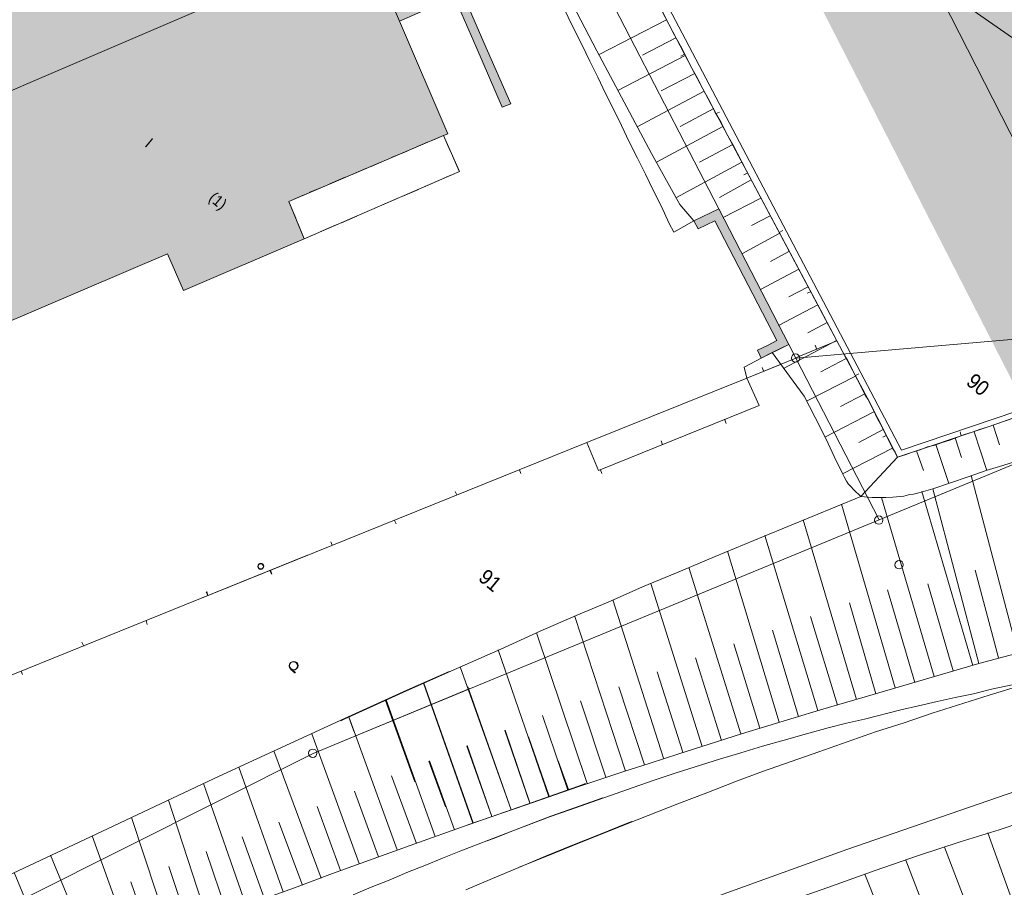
# Model space of a CAD drawing. Header units: metres. Extents: x -740 to 758, y -633 to 854.
# Tile 1000 of 1056: x 550 to 624, y 2 to 66. Entities that reach past the tile are written whole.
import ezdxf

# ---------------------------------------------------------------- set-up
doc = ezdxf.new("R2010")
doc.units = ezdxf.units.M
doc.header["$MEASUREMENT"] = 0
doc.linetypes.add('1248_416', pattern=[1.664, 1.248, -0.416])
for name, color, linetype in [('Grundkarte.LOVION', 7, 'Continuous'), ('Grundkarte_Text.LOVION', 7, 'Continuous'), ('Strom.LOVION', 7, 'Continuous')]:
    doc.layers.add(name, color=color, linetype=linetype)
doc.styles.add('ERSTELLTER_STIL_1', font='arial.ttf')

msp = doc.modelspace()

# ---------------------------------------------------------------- hatches: boundary and pattern name
at = {"layer": 'Grundkarte.LOVION', "linetype": 'Continuous', "lineweight": 18}
for points in [[(582.839, 67.98), (574.158, 88.145), (573.76, 87.988), (573.766, 87.929), (573.399, 87.746), (560.696, 82.248), (566.666, 68.349), (575.912, 72.327), (578.521, 66.198), (582.403, 67.907), (582.441, 67.823), (582.637, 67.93)], [(566.666, 68.349), (560.696, 82.248), (537.551, 72.3), (528.299, 68.381), (528.187, 68.311), (528.044, 68.267), (532.633, 57.603), (534.131, 54.38)], [(534.131, 54.38), (538.997, 43.004), (541.921, 40.6), (545.156, 41.981), (561.269, 48.876), (562.454, 46.125), (571.446, 49.989), (570.287, 52.772), (581.807, 57.682), (582.12, 57.801), (578.521, 66.198), (575.912, 72.327), (566.666, 68.349)], [(586.808, 60.033), (584.796, 64.595), (583.264, 68.169), (582.637, 67.93), (584.201, 64.33), (586.181, 59.794)], [(600.752, 50.727), (601.995, 51.321), (606.62, 42.404), (605.972, 42.075), (605.181, 41.702), (605.446, 41.107), (606.264, 41.512), (607.506, 42.106), (602.292, 52.207), (600.429, 51.316)]]:
    msp.add_hatch(color=254, dxfattribs=at).paths.add_polyline_path(points)
at = {"layer": 'Strom.LOVION', "linetype": 'Continuous', "lineweight": 18}
msp.add_hatch(color=230, dxfattribs=at).paths.add_polyline_path([(684.828, 0.204), (607.463, 151.075), (606.394, 150.822), (587.131, 188.381), (563.9, 160.116), (574.951, 138.837), (573.589, 138.261), (647.736, -6.762), (649.821, -6.322), (667.232, -41.712), (690.04, -13.96), (682.874, -0.371)])

# ---------------------------------------------------------------- linework, layer by layer
at = {"layer": 'Grundkarte.LOVION', "color": 8, "linetype": 'Continuous', "lineweight": 18}
for points in [[(618.29, 69.052), (581.248, 141.389), (585.604, 143.086), (599.981, 148.393), (652.857, 45.004)], [(560.58, 133.013), (567.33, 135.92), (571.83, 137.66), (600.817, 81.205), (618.29, 69.052), (631.495, 43.122), (608.019, 41.093), (607.506, 42.106), (602.292, 52.207), (578.014, 99.192), (569.74, 115.2)], [(582.839, 67.98), (582.637, 67.93), (582.441, 67.823), (582.403, 67.907), (578.521, 66.198), (575.912, 72.327), (566.666, 68.349), (560.696, 82.248), (573.399, 87.746), (573.766, 87.929), (573.76, 87.988), (574.158, 88.145)], [(566.666, 68.349), (534.131, 54.38), (532.633, 57.603), (528.044, 68.267), (528.187, 68.311), (528.299, 68.381), (537.551, 72.3), (560.696, 82.248)], [(631.495, 43.122), (618.29, 69.052), (652.857, 45.004)], [(608.019, 41.093), (631.495, 43.122), (634.421, 37.378), (625.954, 33.891), (614.221, 29.049)]]:
    msp.add_lwpolyline(points, close=True, dxfattribs=at)
at = {"layer": 'Grundkarte.LOVION', "color": 253, "linetype": 'Continuous', "lineweight": 18}
for points in [[(530.989, 120.071), (531.329, 120.223), (548.418, 127.716), (549.321, 128.159), (558.71, 132.18), (560.58, 133.013), (569.74, 115.2), (578.014, 99.192), (602.292, 52.207), (607.506, 42.106), (608.019, 41.093), (604.381, 39.614), (592.466, 34.813), (563.293, 23.035)], [(748.623, 57.352), (731.503, 51.983), (720.223, 50.969), (663.637, 45.998), (652.857, 45.004), (634.421, 37.378), (625.954, 33.891), (614.221, 29.049), (608.019, 41.093), (607.506, 42.106), (602.292, 52.207), (578.014, 99.192)], [(571.689, 26.437), (531.829, 10.303), (509.493, 62.207), (500.515, 82.993)], [(571.689, 26.437), (531.829, 10.303), (520.55, 36.481), (522.276, 37.27), (521.545, 39.002), (522.172, 39.24), (510.844, 66.536), (508.526, 72.102), (513.486, 74.272)], [(633.066, 40.054), (615.901, 34.238), (612.091, 41.461), (595.821, 72.441)], [(546.71, 36.665), (547.337, 36.903), (545.156, 41.981), (561.269, 48.876), (562.454, 46.125), (571.446, 49.989), (582.986, 54.989), (581.807, 57.682), (582.12, 57.801), (578.521, 66.198), (582.403, 67.907)], [(590.3, 68.148), (591.489, 65.663), (592.11, 64.453), (592.704, 63.21), (593.293, 62.027), (593.855, 60.811), (594.476, 59.6), (595.065, 58.417), (595.627, 57.201), (596.248, 55.99), (596.836, 54.807), (597.431, 53.564), (598.019, 52.381), (598.581, 51.165), (598.943, 50.491), (600.429, 51.316), (602.292, 52.207), (607.506, 42.106), (605.446, 41.107), (604.183, 40.422), (604.381, 39.614), (605.289, 37.574), (593.348, 32.742), (592.466, 34.813), (563.293, 23.035)], [(575.442, 13.051), (614.221, 29.049), (625.954, 33.891), (634.421, 37.378), (652.857, 45.004), (663.637, 45.998), (720.223, 50.969), (731.503, 51.983), (748.623, 57.352)], [(575.442, 13.051), (614.221, 29.049), (625.954, 33.891), (634.421, 37.378), (652.857, 45.004), (663.637, 45.998), (720.223, 50.969), (731.503, 51.983), (748.623, 57.352)], [(563.293, 23.035), (592.466, 34.813), (604.381, 39.614), (608.019, 41.093), (614.221, 29.049), (575.442, 13.051)], [(583.773, 16.505), (572.098, 11.669), (536.824, -6.026), (533.639, 1.761), (531.24, 7.556), (530.352, 9.686), (531.829, 10.303), (571.689, 26.437)], [(593.76, -2.005), (611.831, 4.52), (634.246, 12.268), (657.016, 16.977), (675.377, 20.841), (692.721, 23.01), (712.268, 24.714), (722.262, 25.278)], [(593.76, -2.005), (611.831, 4.52), (634.246, 12.268), (657.016, 16.977), (675.377, 20.841), (692.721, 23.01), (712.268, 24.714), (722.262, 25.278)], [(627.44, 19.908), (621.65, 18.367), (613.777, 16.06), (609.87, 14.91), (603.986, 13.123), (601.578, 12.355), (599.314, 11.631), (597.193, 10.951), (595.216, 10.314), (591.809, 9.183), (587.952, 7.831), (583.605, 6.342)], [(627.44, 19.908), (621.65, 18.367), (613.777, 16.06), (609.87, 14.91), (603.986, 13.123), (601.578, 12.355), (599.314, 11.631), (597.193, 10.951), (595.216, 10.314), (591.809, 9.183), (587.952, 7.831), (583.605, 6.342)], [(464.355, -40.805), (482.826, -34.447), (484.596, -34.718), (487.499, -32.365), (493.818, -27.166), (500.63, -21.564), (536.824, -6.026), (572.098, 11.669), (583.773, 16.505)], [(464.355, -40.805), (482.826, -34.447), (484.596, -34.718), (487.499, -32.365), (493.818, -27.166), (500.63, -21.564), (536.824, -6.026), (572.098, 11.669), (583.773, 16.505)], [(592.386, 9.426), (591.844, 9.225), (587.986, 7.873), (583.156, 6.189), (579.957, 5.048), (573.533, 2.736), (570.712, 1.662)], [(592.386, 9.426), (591.844, 9.225), (587.986, 7.873), (583.156, 6.189), (579.957, 5.048), (573.533, 2.736), (570.712, 1.662)]]:
    msp.add_lwpolyline(points, dxfattribs=at)
at = {"layer": 'Grundkarte.LOVION', "color": 8, "linetype": 'Continuous', "lineweight": 18}
for points in [[(530.989, 120.071), (531.329, 120.223), (548.418, 127.716), (549.321, 128.159), (558.71, 132.18), (560.58, 133.013), (569.74, 115.2), (578.014, 99.192), (602.292, 52.207), (607.506, 42.106), (608.019, 41.093), (604.381, 39.614), (592.466, 34.813), (563.293, 23.035)], [(583.773, 16.505), (572.098, 11.669), (536.824, -6.026), (533.639, 1.761), (531.24, 7.556), (530.352, 9.686), (531.829, 10.303), (571.689, 26.437), (531.829, 10.303), (509.493, 62.207), (500.515, 82.993)], [(538.997, 43.004), (534.131, 54.38), (566.666, 68.349), (575.912, 72.327), (578.521, 66.198), (582.12, 57.801), (581.807, 57.682), (570.287, 52.772), (571.446, 49.989), (562.454, 46.125), (561.269, 48.876), (545.156, 41.981), (541.921, 40.6)], [(598.075, 66.927), (598.582, 65.972), (598.987, 65.155), (599.451, 64.343), (599.856, 63.525), (600.293, 62.681), (600.724, 61.896), (601.161, 61.052), (601.593, 60.267), (601.998, 59.449), (602.462, 58.637), (602.867, 57.82), (603.33, 57.008), (604.35, 55.039), (609.271, 45.826), (609.854, 44.7), (611.084, 42.397)], [(599.466, 63.576), (599.748, 63.722)], [(602.355, 59.425), (602.1, 59.311)], [(563.293, 23.035), (592.466, 34.813), (604.381, 39.614), (608.019, 41.093), (614.221, 29.049), (575.442, 13.051), (614.221, 29.049), (625.954, 33.891), (634.421, 37.378), (652.857, 45.004), (663.637, 45.998), (720.223, 50.969), (731.503, 51.983), (748.623, 57.352)], [(604.171, 54.755), (604.452, 54.901)], [(607.06, 50.604), (606.778, 50.459)], [(608.876, 45.935), (609.131, 46.048)], [(608.072, 41.157), (611.084, 42.397)], [(608.072, 41.157), (611.084, 42.397)], [(609.461, 42.061), (609.581, 41.748)], [(611.623, 41.415), (611.667, 41.272), (611.877, 40.938), (612.611, 39.473), (612.827, 39.08), (613.194, 38.347), (613.404, 38.013), (613.955, 36.914), (614.106, 36.575), (614.316, 36.24), (615.234, 34.409), (615.412, 34.101), (615.595, 33.735), (616.17, 33.909), (616.711, 34.11), (617.286, 34.284), (617.827, 34.485), (618.375, 34.627), (618.917, 34.828), (619.491, 35.003), (620.575, 35.404), (621.149, 35.578), (621.691, 35.779), (622.265, 35.954), (623.408, 36.361), (624.608, 36.774)], [(604.381, 39.614), (606.882, 40.627)], [(605.515, 40.404), (605.629, 40.149)], [(604.381, 39.614), (605.289, 37.574), (593.348, 32.742), (592.466, 34.813)], [(612.714, 39.926), (612.459, 39.812)], [(602.848, 36.242), (602.729, 36.556)], [(614.504, 35.224), (614.759, 35.338)], [(620.259, 35.61), (620.347, 35.323)], [(563.293, 23.035), (592.466, 34.813)], [(598.01, 34.942), (598.097, 34.655)], [(587.549, 32.5), (587.462, 32.787)], [(593.579, 32.499), (593.492, 32.786)], [(582.685, 31.167), (582.798, 30.913)], [(578.28, 28.757), (578.167, 29.012)], [(573.416, 27.424), (573.529, 27.169)], [(531.829, 10.303), (571.689, 26.437)], [(569.011, 25.013), (568.897, 25.268)], [(569.019, 25.023), (568.932, 25.31)], [(722.262, 25.278), (712.268, 24.714), (692.721, 23.01), (675.377, 20.841), (657.016, 16.977), (634.246, 12.268), (611.831, 4.52), (593.76, -2.005)], [(564.146, 23.68), (564.26, 23.425)], [(564.181, 23.722), (564.268, 23.435)], [(559.75, 21.279), (559.663, 21.566)], [(554.885, 19.946), (555.031, 19.665)], [(583.605, 6.342), (587.952, 7.831), (591.809, 9.183), (595.216, 10.314), (597.193, 10.951), (599.314, 11.631), (601.578, 12.355), (603.986, 13.123), (609.87, 14.91), (613.777, 16.06), (621.65, 18.367), (627.44, 19.908)], [(550.481, 17.536), (550.367, 17.791)], [(585.051, 5.153), (585.736, 5.398), (587.102, 5.945), (589.779, 6.975), (591.124, 7.432), (595.922, 9.142), (597.495, 9.68), (599.126, 10.224), (602.336, 11.247), (603.947, 11.7), (605.552, 12.212), (607.163, 12.665), (608.833, 13.124), (610.443, 13.577), (611.799, 13.916), (613.129, 14.223), (615.841, 14.902), (617.17, 15.21), (618.558, 15.523), (619.888, 15.83), (621.25, 16.111), (622.605, 16.45), (625.329, 17.012)], [(626.573, 17.282), (622.411, 16.018), (618.17, 14.657), (616.082, 13.95), (613.961, 13.27), (609.731, 11.793), (607.675, 11.06), (605.56, 10.321), (603.477, 9.556), (601.4, 8.732), (599.376, 7.972), (595.392, 6.401), (593.373, 5.583), (591.381, 4.797), (589.363, 3.979), (587.429, 3.199)], [(467.043, -32.03), (482.826, -34.447), (484.596, -34.718), (487.499, -32.365), (493.818, -27.166), (500.63, -21.564), (536.824, -6.026), (572.098, 11.669), (583.773, 16.505)], [(570.712, 1.662), (573.533, 2.736), (579.957, 5.048), (583.156, 6.189), (587.986, 7.873), (591.844, 9.225), (592.386, 9.426)], [(575.078, 1.143), (576.411, 1.717), (577.75, 2.232), (579.083, 2.805), (580.422, 3.321), (581.728, 3.862), (583.093, 4.409), (589.787, 6.985), (593.671, 8.37)], [(583.465, 1.52), (585.451, 2.364), (587.411, 3.176), (589.397, 4.021), (591.416, 4.839), (593.408, 5.625), (595.426, 6.443), (595.825, 6.6)]]:
    msp.add_lwpolyline(points, dxfattribs=at)
at = {"layer": 'Grundkarte.LOVION', "color": 7, "linetype": 'Continuous', "lineweight": 13}
for points in [[(595.635, 71.625), (598.582, 65.972), (600.293, 62.681), (603.767, 56.164), (611.084, 42.397), (613.404, 38.013), (615.595, 33.735)], [(612.867, 30.808), (612.347, 31.289), (612.116, 31.533), (611.918, 31.75), (611.81, 31.946), (611.632, 32.254), (611.524, 32.45), (610.892, 33.778), (610.443, 34.739), (609.855, 35.922), (608.651, 38.258), (606.264, 41.512), (607.506, 42.106), (602.292, 52.207), (600.429, 51.316), (599.392, 52.544), (597.279, 56.328), (593.221, 63.97), (590.237, 69.708)], [(598.404, 66.28), (593.393, 63.721)], [(599.095, 64.958), (596.622, 63.652)], [(599.786, 63.637), (594.781, 61.019)], [(600.508, 62.289), (598.003, 61.009)], [(601.199, 60.967), (596.226, 58.323)], [(601.916, 59.678), (599.417, 58.34)], [(602.607, 58.356), (597.666, 55.686)], [(603.33, 57.008), (600.857, 55.702)], [(604.021, 55.686), (599.107, 53.048)], [(604.712, 54.365), (602.356, 53.071)], [(605.435, 53.017), (602.621, 51.56)], [(606.125, 51.695), (604.719, 50.967)], [(606.843, 50.406), (604.009, 48.858)], [(607.565, 49.058), (606.133, 48.297)], [(608.256, 47.736), (605.39, 46.215)], [(608.947, 46.415), (607.514, 45.654)], [(609.67, 45.067), (606.745, 43.539)], [(610.361, 43.745), (608.928, 42.984)], [(611.052, 42.423), (607.119, 40.325)], [(611.774, 41.075), (609.89, 40.093)], [(612.465, 39.754), (608.835, 37.892)], [(613.156, 38.432), (611.357, 37.488)], [(626.925, 37.562), (622.265, 35.954), (615.595, 33.735), (612.867, 30.808), (613.405, 30.743), (613.704, 30.713), (614.029, 30.715), (614.737, 30.725), (615.238, 30.744), (616.057, 30.825), (616.403, 30.917), (616.781, 30.984), (617.185, 31.083), (618.222, 31.361), (620.852, 32.269), (622.196, 32.725), (623.43, 33.112), (625.954, 33.891)], [(613.847, 37.111), (610.19, 35.216)], [(622.722, 36.116), (623.19, 34.655)], [(614.538, 35.789), (612.712, 34.813)], [(621.293, 35.622), (622.255, 32.731)], [(618.46, 34.665), (619.423, 31.774)], [(619.89, 35.16), (620.358, 33.698)], [(615.234, 34.409), (611.492, 32.477)], [(616.999, 34.197), (617.525, 32.741)], [(625.954, 33.891), (623.43, 33.112), (622.196, 32.725), (620.852, 32.269), (618.222, 31.361), (621.65, 18.367), (627.44, 19.908)], [(624.558, 19.154), (621.08, 32.35)], [(574.156, 14.107), (574.411, 14.221), (579.052, 16.33), (582.79, 17.996), (586.078, 19.44), (588.993, 20.76), (591.685, 21.939), (594.24, 23.017), (596.619, 24.077), (599.147, 25.122), (602.016, 26.319), (605.622, 27.824), (612.867, 30.808), (613.405, 30.743), (613.704, 30.713), (614.029, 30.715), (614.737, 30.725), (615.238, 30.744), (616.057, 30.825), (616.403, 30.917), (616.781, 30.984), (617.185, 31.083), (618.222, 31.361)], [(621.193, 18.204), (617.413, 31.164)], [(615.414, 16.545), (611.417, 30.223)], [(618.317, 17.391), (614.412, 30.723)], [(612.544, 15.674), (608.575, 29.059)], [(609.668, 14.86), (605.733, 27.894)], [(606.797, 13.989), (602.95, 26.735)], [(603.927, 13.117), (600.056, 25.506)], [(623.117, 18.776), (621.384, 25.316)], [(601.062, 12.186), (597.246, 24.316)], [(619.752, 17.826), (617.849, 24.291)], [(616.881, 16.955), (614.848, 23.849)], [(598.192, 11.315), (594.41, 23.092)], [(613.979, 16.109), (612.015, 22.893)], [(595.359, 10.358), (591.574, 21.869)], [(611.135, 15.27), (609.13, 21.872)], [(592.495, 9.428), (588.738, 20.646)], [(608.232, 14.424), (606.303, 20.856)], [(605.362, 13.553), (603.418, 19.835)], [(589.636, 8.439), (585.876, 19.391)], [(583.605, 6.342), (587.952, 7.831), (591.809, 9.183), (595.216, 10.314), (597.193, 10.951), (599.314, 11.631), (601.578, 12.355), (603.986, 13.123), (609.87, 14.91), (613.777, 16.06), (621.65, 18.367)], [(602.498, 12.622), (600.565, 18.788)], [(538.972, -2.299), (555.532, 5.468), (565.111, 9.981), (574.445, 14.263), (579.086, 16.372), (582.23, 17.773)], [(586.836, 7.456), (583.045, 18.109)], [(599.627, 11.751), (597.711, 17.74)], [(583.977, 6.467), (580.326, 16.898)], [(584.011, 6.509), (580.334, 16.908)], [(586.844, 7.466), (583.612, 16.637)], [(596.763, 10.82), (594.864, 16.635)], [(579.684, 9.564), (577.496, 15.616)], [(581.184, 5.494), (577.531, 15.658)], [(593.898, 9.89), (592.011, 15.587)], [(575.12, 13.315), (574.751, 14.372)], [(578.358, 4.478), (574.759, 14.382)], [(591.065, 8.933), (589.163, 14.481)], [(588.233, 7.977), (586.374, 13.381)], [(588.241, 7.986), (586.383, 13.391)], [(575.531, 3.463), (572.014, 13.139)], [(589.67, 8.481), (588.144, 12.913)], [(572.71, 2.389), (569.183, 11.857)], [(585.406, 6.961), (583.533, 12.216)], [(585.414, 6.971), (583.567, 12.258)], [(581.966, 7.689), (580.717, 11.084)], [(582.614, 5.988), (580.752, 11.126)], [(591.1, 8.975), (590.329, 11.117)], [(569.883, 1.374), (566.581, 10.657)], [(579.787, 4.973), (577.937, 9.994)], [(541.843, -9.289), (542.607, -8.948), (547.409, -6.971), (557.071, -3.012), (559.728, -2.072), (561.072, -1.616), (563.905, -0.659), (566.626, 0.228), (568.427, 0.847), (570.712, 1.662), (573.533, 2.736), (579.957, 5.048), (583.156, 6.189), (587.986, 7.873), (591.844, 9.225), (592.386, 9.426)], [(567.083, 0.391), (563.953, 9.424)], [(576.96, 3.957), (575.18, 8.867)], [(564.192, -0.572), (561.325, 8.192)], [(574.134, 2.942), (572.397, 7.708)], [(561.359, -1.528), (558.585, 6.89)], [(571.313, 1.868), (569.555, 6.544)], [(595.882, -3.748), (596.397, -3.58), (599.388, -2.43), (601.981, -1.438), (604.318, -0.559), (606.486, 0.244), (608.51, 1.004), (610.423, 1.693), (613.935, 2.953), (617.166, 4.067), (620.259, 5.078), (623.156, 5.982), (624.931, 6.57)], [(558.527, -2.485), (555.644, 5.538)], [(568.486, 0.853), (566.825, 5.449)], [(628.57, -11.606), (622.321, 5.753)], [(625.749, -12.68), (619.085, 4.698)], [(555.706, -3.559), (552.564, 4.084)], [(565.653, -0.104), (564.153, 4.36)], [(622.928, -13.754), (616.226, 3.709)], [(562.789, -1.034), (561.364, 3.26)], [(552.949, -4.686), (549.851, 2.814)], [(620.139, -14.854), (613.165, 2.671)], [(559.956, -1.991), (558.522, 2.096)]]:
    msp.add_lwpolyline(points, dxfattribs=at)
for points in [[(586.808, 60.033), (586.181, 59.794), (584.201, 64.33), (582.637, 67.93), (583.264, 68.169), (584.796, 64.595)], [(600.752, 50.727), (600.429, 51.316), (602.292, 52.207), (607.506, 42.106), (606.264, 41.512), (605.446, 41.107), (605.181, 41.702), (605.972, 42.075), (606.62, 42.404), (601.995, 51.321)]]:
    msp.add_lwpolyline(points, close=True, dxfattribs=at)
at = {"layer": 'Grundkarte.LOVION', "color": 8, "linetype": '1248_416', "lineweight": 18}
msp.add_lwpolyline([(582.986, 54.989), (571.446, 49.989), (570.287, 52.772), (581.807, 57.682)], close=True, dxfattribs=at)
at = {"layer": 'Grundkarte.LOVION', "color": 3, "linetype": 'Continuous', "lineweight": 18}
for points in [[(570.766, 17.648), (570.444, 17.912)], [(570.766, 17.648), (570.444, 17.912)], [(570.8, 17.69), (570.479, 17.954)], [(570.8, 17.69), (570.479, 17.954)]]:
    msp.add_lwpolyline(points, dxfattribs=at)
at = {"layer": 'Grundkarte.LOVION', "color": 9, "linetype": 'Continuous', "lineweight": 18}
for centre, radius in [((608.011, 41.108), 0.312), ((614.2, 29.045), 0.312), ((615.714, 25.718), 0.312), ((572.07, 11.678), 0.313)]:
    msp.add_circle(centre, radius, dxfattribs=at)
at = {"layer": 'Grundkarte.LOVION', "color": 7, "linetype": 'Continuous', "lineweight": 13}
for centre, radius in [((568.197, 25.582), 0.209), ((568.214, 25.613), 0.207)]:
    msp.add_circle(centre, radius, dxfattribs=at)
at = {"layer": 'Grundkarte.LOVION', "color": 3, "linetype": 'Continuous', "lineweight": 18}
for centre, radius in [((570.629, 18.185), 0.313), ((570.629, 18.185), 0.313), ((570.665, 18.204), 0.315), ((570.665, 18.204), 0.315)]:
    msp.add_circle(centre, radius, dxfattribs=at)

# ---------------------------------------------------------------- texts
at = {"layer": 'Grundkarte_Text.LOVION', "color": 7, "linetype": 'Continuous', "lineweight": 13, "attachment_point": 7, "style": 'ERSTELLTER_STIL_1'}
for s, insert, char_height, rotation in [('{\\A1;\\W0.89459x;I}', (559.513, 56.902), 0.83073, 320.58413), ('{\\A1;\\W0.89450x;(1)}', (564.113, 52.71), 0.83073, 320.58413), ('{\\A1;\\W0.89451x;90}', (620.623, 39.182), 1.12432, 320.58343), ('{\\A1;\\W0.89451x;91}', (584.314, 24.6), 1.12433, 320.58386)]:
    msp.add_mtext(s, dxfattribs=dict(at, insert=insert, char_height=char_height, rotation=rotation))

doc.saveas('drawing.dxf')
